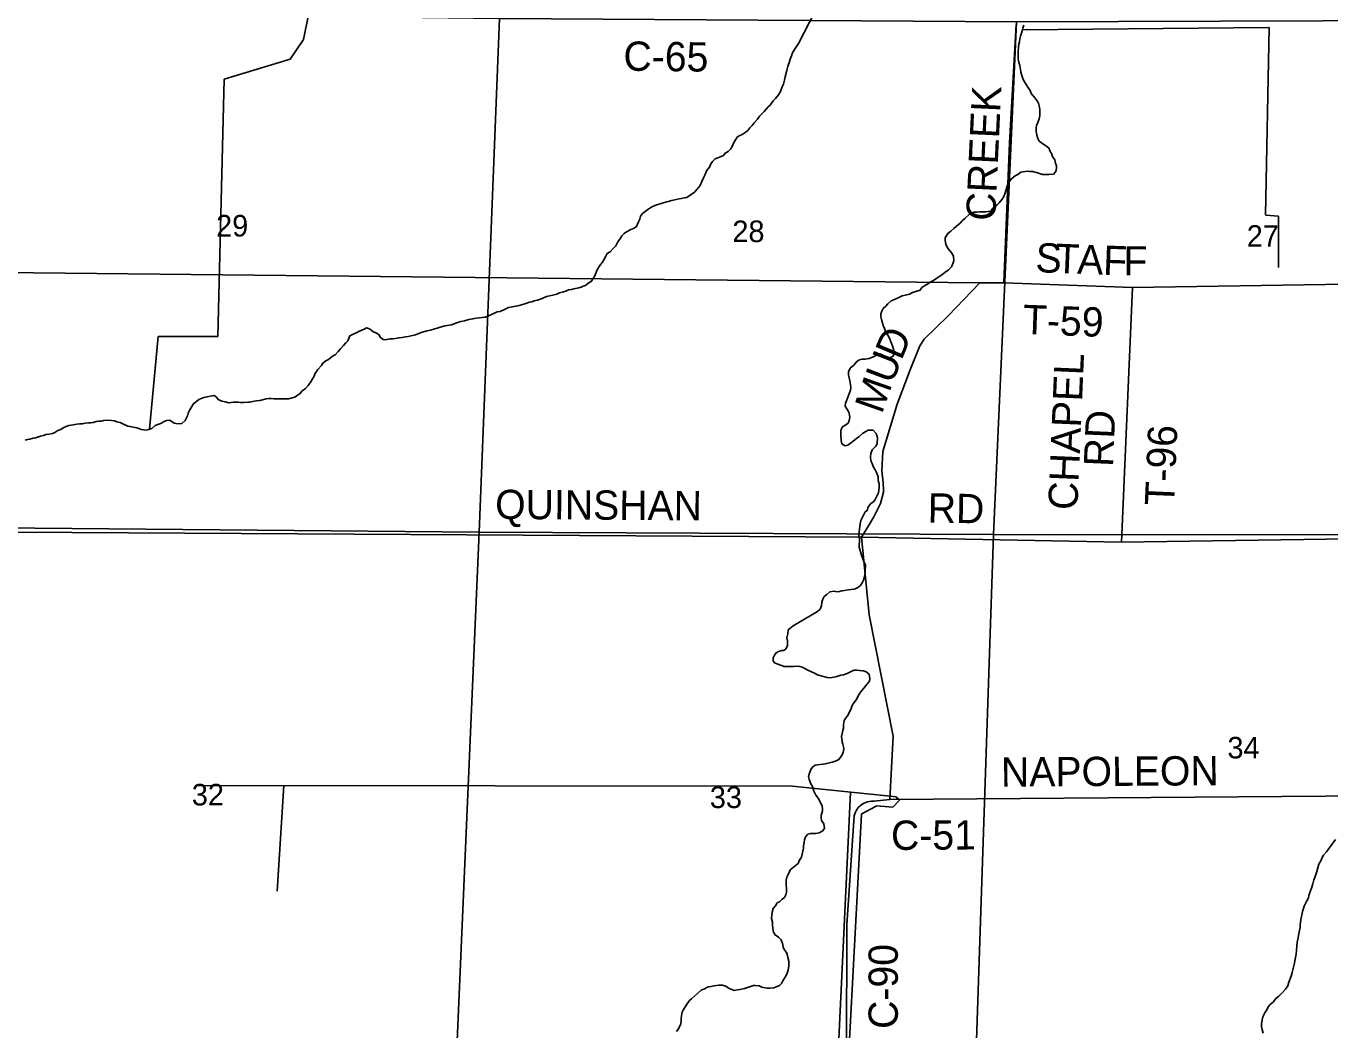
# Model space of a CAD drawing. Extents: x 1588073 to 2013523, y 1090242 to 1357120.
# Drawn here: x 1754621 to 1767971, y 1218338 to 1228620 of the extents above; entities that cross this region are included whole.
import ezdxf

# ---------------------------------------------------------------- set-up
doc = ezdxf.new("R2010")
doc.units = 0
for name, color, linetype in [('GM_X_County_Road', 7, 'Continuous'), ('GM_X_County_Road_Text', 7, 'Continuous'), ('GM_X_Major_River', 7, 'Continuous'), ('GM_X_Minor_River', 7, 'Continuous'), ('GM_X_Section', 7, 'Continuous'), ('GM_X_Section_Text', 7, 'Continuous'), ('GM_X_Township_Road', 7, 'Continuous'), ('GM_X_Township_Road_Text', 7, 'Continuous')]:
    doc.layers.add(name, color=color, linetype=linetype)

msp = doc.modelspace()

# ---------------------------------------------------------------- linework, layer by layer
at = {"layer": 'GM_X_County_Road'}
for points in [[(1764632, 1225988), (1764692, 1227424), (1764760, 1228634)], [(1763023, 1218124), (1763024, 1219413), (1763101, 1220529), (1763110, 1220562), (1763123, 1220588), (1763142, 1220615), (1763162, 1220634), (1763181, 1220649), (1763201, 1220660), (1763238, 1220674), (1763279, 1220680), (1763306, 1220682), (1763464, 1220698), (1763499, 1221347), (1763253, 1222590), (1763176, 1223383), (1763245, 1223501), (1763301, 1223594), (1763369, 1223730), (1763400, 1223844), (1763401, 1223864), (1763398, 1223946), (1763383, 1224065), (1763392, 1224261), (1763539, 1224747), (1763672, 1225100), (1763771, 1225346), (1763818, 1225414), (1764062, 1225652), (1764386, 1225991), (1764632, 1225988)], [(1763464, 1220698), (1769711, 1220744)]]:
    msp.add_lwpolyline(points, dxfattribs=at)
at = {"layer": 'GM_X_Major_River'}
for points in [[(1764837, 1228629), (1764826, 1228599), (1764820, 1228571), (1764814, 1228547), (1764804, 1228517), (1764797, 1228489), (1764793, 1228459), (1764787, 1228433), (1764782, 1228403), (1764778, 1228363), (1764778, 1228329), (1764779, 1228285), (1764785, 1228249), (1764797, 1228217), (1764804, 1228173), (1764808, 1228149)], [(1764808, 1228149), (1764814, 1228122), (1764825, 1228094), (1764835, 1228064), (1764853, 1228032), (1764884, 1227985), (1764902, 1227959), (1764912, 1227929), (1764952, 1227882), (1764971, 1227858), (1764989, 1227830), (1764995, 1227804), (1765001, 1227766), (1765002, 1227734), (1765000, 1227704), (1764994, 1227668), (1764981, 1227632), (1764967, 1227602), (1764963, 1227574), (1764964, 1227542), (1764972, 1227501), (1764982, 1227467), (1764995, 1227441), (1765043, 1227408), (1765069, 1227388), (1765095, 1227366), (1765103, 1227342), (1765120, 1227316), (1765130, 1227283), (1765154, 1227251), (1765162, 1227217), (1765173, 1227187), (1765171, 1227163), (1765165, 1227129), (1765140, 1227103), (1765092, 1227099), (1765054, 1227098), (1765028, 1227098), (1764986, 1227114), (1764930, 1227129), (1764894, 1227129), (1764870, 1227132), (1764832, 1227128), (1764808, 1227122), (1764777, 1227100), (1764749, 1227087), (1764717, 1227061), (1764693, 1227035), (1764674, 1226999), (1764662, 1226971), (1764652, 1226935), (1764643, 1226901), (1764631, 1226875), (1764617, 1226845), (1764586, 1226808), (1764562, 1226786), (1764513, 1226746), (1764499, 1226720), (1764473, 1226720), (1764447, 1226717), (1764383, 1226717), (1764357, 1226714), (1764325, 1226712), (1764284, 1226696), (1764232, 1226649), (1764207, 1226625), (1764185, 1226601), (1764149, 1226571), (1764120, 1226547), (1764090, 1226520), (1764060, 1226496), (1764033, 1226450), (1764031, 1226422), (1764037, 1226384), (1764054, 1226348), (1764084, 1226315), (1764104, 1226291), (1764118, 1226259), (1764119, 1226219), (1764115, 1226193), (1764095, 1226155), (1764064, 1226121), (1764030, 1226095), (1763997, 1226072), (1763945, 1226036), (1763913, 1226014), (1763878, 1225995), (1763850, 1225977), (1763822, 1225961), (1763794, 1225943), (1763775, 1225915), (1763697, 1225892), (1763665, 1225874), (1763639, 1225867), (1763592, 1225857), (1763558, 1225841), (1763514, 1225820), (1763480, 1225804), (1763445, 1225774), (1763423, 1225750), (1763397, 1225727)], [(1763397, 1225727), (1763382, 1225699), (1763372, 1225671), (1763372, 1225643), (1763380, 1225615), (1763385, 1225590), (1763397, 1225554), (1763411, 1225522), (1763420, 1225492), (1763452, 1225443), (1763466, 1225413), (1763476, 1225387), (1763487, 1225361), (1763495, 1225335), (1763505, 1225297), (1763508, 1225272), (1763498, 1225238), (1763464, 1225221), (1763432, 1225217), (1763378, 1225258), (1763342, 1225258), (1763306, 1225236), (1763279, 1225225), (1763255, 1225215), (1763211, 1225209), (1763181, 1225208), (1763153, 1225202), (1763127, 1225184), (1763096, 1225148), (1763058, 1225115), (1763043, 1225077), (1763041, 1225043), (1763049, 1225016), (1763057, 1224986), (1763062, 1224950), (1763066, 1224918), (1763062, 1224892), (1763051, 1224864), (1763043, 1224834), (1763033, 1224810), (1763022, 1224782), (1763010, 1224758), (1763008, 1224728), (1763026, 1224698), (1763047, 1224664), (1763053, 1224635), (1763055, 1224611), (1763049, 1224581), (1763038, 1224553), (1763006, 1224528), (1762980, 1224514), (1762963, 1224482), (1762963, 1224434), (1762966, 1224374), (1762974, 1224340), (1763008, 1224321), (1763034, 1224327), (1763076, 1224357), (1763123, 1224394), (1763147, 1224414), (1763188, 1224450), (1763220, 1224467), (1763244, 1224479), (1763268, 1224481), (1763294, 1224481), (1763326, 1224448), (1763340, 1224406), (1763335, 1224340), (1763321, 1224316), (1763284, 1224280), (1763272, 1224242), (1763267, 1224208), (1763271, 1224166), (1763285, 1224138), (1763298, 1224102), (1763316, 1224076), (1763332, 1224041), (1763344, 1224001), (1763347, 1223965), (1763357, 1223931), (1763357, 1223899), (1763352, 1223863), (1763348, 1223839), (1763336, 1223813), (1763315, 1223771), (1763297, 1223747), (1763269, 1223731), (1763240, 1223689), (1763236, 1223661), (1763212, 1223644), (1763191, 1223602), (1763169, 1223554), (1763160, 1223520), (1763158, 1223496), (1763154, 1223466), (1763149, 1223404), (1763153, 1223368), (1763152, 1223283), (1763175, 1223199), (1763199, 1223135), (1763216, 1223102)], [(1763216, 1223102), (1763214, 1223044), (1763212, 1223018), (1763205, 1222982), (1763195, 1222944), (1763182, 1222918), (1763164, 1222888), (1763128, 1222861), (1763100, 1222853), (1763069, 1222847), (1763037, 1222845), (1763001, 1222840), (1762975, 1222836), (1762949, 1222828), (1762921, 1222826), (1762895, 1222831), (1762851, 1222825), (1762820, 1222799), (1762794, 1222776), (1762778, 1222748), (1762769, 1222718), (1762765, 1222680), (1762751, 1222648), (1762724, 1222624), (1762477, 1222477)], [(1762477, 1222477), (1762425, 1222436), (1762419, 1222396), (1762411, 1222352), (1762416, 1222324), (1762418, 1222298), (1762416, 1222274), (1762404, 1222244), (1762380, 1222225), (1762358, 1222223), (1762324, 1222213), (1762300, 1222201), (1762284, 1222177), (1762272, 1222149), (1762270, 1222119), (1762284, 1222097), (1762310, 1222087), (1762334, 1222077), (1762358, 1222071), (1762380, 1222061), (1762478, 1222061)], [(1762478, 1222061), (1762516, 1222063), (1762542, 1222060), (1762568, 1222054), (1762596, 1222040), (1762624, 1222024), (1762664, 1222007), (1762694, 1221993), (1762726, 1221974), (1762772, 1221960), (1762800, 1221954), (1762824, 1221949), (1762854, 1221945), (1762896, 1221951), (1762924, 1221958), (1762963, 1221970), (1762991, 1221976), (1763027, 1221988), (1763075, 1222011), (1763101, 1222023), (1763127, 1222023), (1763154, 1222020), (1763192, 1222014), (1763224, 1222004), (1763253, 1221981), (1763261, 1221935), (1763257, 1221909), (1763224, 1221869), (1763198, 1221837), (1763178, 1221814), (1763157, 1221786), (1763137, 1221754), (1763127, 1221728), (1763100, 1221690), (1763084, 1221666), (1763067, 1221624), (1763053, 1221592), (1763033, 1221556), (1763014, 1221533), (1762996, 1221507), (1762992, 1221467), (1762991, 1221427), (1762985, 1221403), (1762977, 1221375), (1762970, 1221343), (1762972, 1221318), (1762978, 1221288), (1762984, 1221264), (1762989, 1221238), (1762993, 1221214), (1762987, 1221178), (1762977, 1221154), (1762942, 1221108), (1762914, 1221095), (1762876, 1221081), (1762849, 1221075), (1762821, 1221065), (1762785, 1221060), (1762751, 1221056), (1762725, 1221054), (1762701, 1221048), (1762673, 1221029), (1762656, 1221005), (1762642, 1220967), (1762634, 1220935), (1762639, 1220905), (1762653, 1220865), (1762673, 1220830), (1762688, 1220784), (1762708, 1220742), (1762730, 1220713), (1762757, 1220659), (1762773, 1220631), (1762777, 1220607), (1762774, 1220583), (1762762, 1220535), (1762762, 1220511), (1762767, 1220483), (1762791, 1220450), (1762797, 1220404), (1762780, 1220378), (1762742, 1220358), (1762706, 1220351), (1762682, 1220351), (1762654, 1220349), (1762626, 1220344), (1762601, 1220314), (1762591, 1220284), (1762587, 1220256), (1762580, 1220222), (1762580, 1220198), (1762568, 1220138), (1762559, 1220108), (1762541, 1220076), (1762531, 1220052), (1762530, 1220047)], [(1762530, 1220047), (1762445, 1219979)], [(1762445, 1219979), (1762440, 1219966), (1762426, 1219936), (1762412, 1219903), (1762402, 1219871), (1762402, 1219823), (1762406, 1219783), (1762406, 1219747), (1762401, 1219721), (1762385, 1219695), (1762361, 1219677), (1762337, 1219651), (1762313, 1219638), (1762295, 1219608), (1762271, 1219582), (1762261, 1219544), (1762257, 1219514), (1762255, 1219480), (1762263, 1219440), (1762263, 1219416), (1762267, 1219372), (1762275, 1219338), (1762291, 1219311), (1762326, 1219288), (1762354, 1219260), (1762368, 1219213), (1762374, 1219181), (1762386, 1219159), (1762410, 1219123), (1762418, 1219101), (1762422, 1219079), (1762430, 1219043), (1762432, 1219021), (1762431, 1218995), (1762425, 1218951), (1762415, 1218919), (1762405, 1218895), (1762387, 1218869), (1762371, 1218842), (1762357, 1218812), (1762335, 1218792), (1762311, 1218782), (1762277, 1218768), (1762237, 1218764), (1762211, 1218764), (1762187, 1218770), (1762155, 1218776), (1762127, 1218788), (1762091, 1218794), (1762069, 1218791), (1762047, 1218785), (1762007, 1218773), (1761978, 1218763), (1761928, 1218753), (1761906, 1218749), (1761872, 1218743), (1761848, 1218753), (1761820, 1218763), (1761786, 1218787), (1761748, 1218795), (1761716, 1218797), (1761664, 1218788), (1761634, 1218784), (1761606, 1218780), (1761562, 1218756), (1761538, 1218748), (1761496, 1218712), (1761466, 1218682), (1761436, 1218657), (1761414, 1218639), (1761382, 1218595), (1761352, 1218547), (1761338, 1218521), (1761332, 1218483), (1761330, 1218461), (1761330, 1218436), (1761326, 1218400), (1761313, 1218370), (1761299, 1218344), (1761281, 1218322)]]:
    msp.add_lwpolyline(points, dxfattribs=at)
at = {"layer": 'GM_X_Minor_River'}
for p, q in [((1757461, 1228482), (1757515, 1228752)), ((1764825, 1228582), (1767346, 1228605)), ((1767350, 1228605), (1767312, 1226686)), ((1767346, 1228605), (1767350, 1228605)), ((1757326, 1228279), (1757461, 1228482)), ((1757461, 1228482), (1757461, 1228482)), ((1756649, 1228076), (1757326, 1228279)), ((1757326, 1228279), (1757326, 1228279)), ((1756583, 1225439), (1756649, 1228076)), ((1756649, 1228076), (1756649, 1228076)), ((1767312, 1226686), (1767314, 1226684)), ((1767314, 1226684), (1767445, 1226672)), ((1767445, 1226672), (1767445, 1226147)), ((1755886, 1224491), (1755974, 1225439)), ((1755974, 1225439), (1755974, 1225439)), ((1755974, 1225439), (1756583, 1225439)), ((1756583, 1225439), (1756583, 1225439)), ((1762468, 1220836), (1756381, 1220841)), ((1757260, 1220841), (1757193, 1219759)), ((1762468, 1220833), (1763532, 1220724)), ((1763061, 1220770), (1762940, 1218172)), ((1763565, 1220690), (1763495, 1220618)), ((1763531, 1220722), (1763568, 1220690)), ((1763175, 1220546), (1763048, 1218174)), ((1763325, 1220630), (1763173, 1220546)), ((1763173, 1220546), (1763175, 1220546)), ((1763330, 1220635), (1763325, 1220630)), ((1763325, 1220630), (1763325, 1220630)), ((1763329, 1220632), (1763495, 1220618))]:
    msp.add_line(p, q, dxfattribs=at)
for points in [[(1762947, 1228896), (1762698, 1228764), (1762531, 1228440)], [(1762531, 1228440), (1762489, 1228378), (1762469, 1228344), (1762457, 1228314), (1762445, 1228280), (1762434, 1228242), (1762420, 1228210), (1762412, 1228165), (1762394, 1228099), (1762386, 1228067), (1762376, 1228025), (1762364, 1227997), (1762346, 1227951), (1762324, 1227915), (1762294, 1227878), (1762272, 1227854), (1762240, 1227810), (1762218, 1227792), (1762179, 1227744), (1762131, 1227695), (1762109, 1227665), (1762077, 1227629), (1762057, 1227601), (1762033, 1227577), (1762011, 1227551), (1761983, 1227531), (1761953, 1227510), (1761923, 1227496), (1761901, 1227482), (1761885, 1227456), (1761865, 1227420), (1761851, 1227386), (1761833, 1227360), (1761809, 1227334), (1761779, 1227319), (1761761, 1227295), (1761739, 1227283), (1761703, 1227269), (1761675, 1227259), (1761649, 1227233), (1761631, 1227207), (1761619, 1227175), (1761589, 1227138), (1761575, 1227100), (1761557, 1227066), (1761541, 1227028), (1761522, 1226988), (1761490, 1226946), (1761464, 1226917), (1761432, 1226895), (1761386, 1226865), (1761360, 1226859), (1761330, 1226853), (1761308, 1226849), (1761276, 1226843), (1761232, 1226833), (1761157, 1226814), (1761135, 1226806), (1761069, 1226784), (1761029, 1226768), (1760987, 1226740), (1760961, 1226720), (1760933, 1226699), (1760913, 1226671), (1760906, 1226643), (1760892, 1226613), (1760872, 1226565), (1760846, 1226549), (1760812, 1226537), (1760770, 1226512), (1760746, 1226494), (1760722, 1226470), (1760708, 1226446), (1760680, 1226408), (1760658, 1226370), (1760630, 1226338), (1760602, 1226307), (1760572, 1226291), (1760558, 1226263), (1760540, 1226233), (1760524, 1226203), (1760506, 1226181), (1760490, 1226157), (1760472, 1226131), (1760462, 1226106), (1760444, 1226060), (1760426, 1226034), (1760407, 1226004), (1760377, 1225986), (1760349, 1225962), (1760325, 1225954), (1760303, 1225946), (1760279, 1225938), (1760228, 1225929), (1760206, 1225923), (1760176, 1225917), (1760146, 1225903), (1760122, 1225897), (1760084, 1225887), (1760054, 1225873), (1760014, 1225863)], [(1760014, 1225863), (1759950, 1225848), (1759906, 1225828), (1759858, 1225812), (1759824, 1225804), (1759798, 1225796), (1759776, 1225790), (1759738, 1225778), (1759694, 1225765), (1759670, 1225759), (1759636, 1225749), (1759598, 1225745), (1759562, 1225737), (1759528, 1225721), (1759474, 1225697), (1759444, 1225691), (1759380, 1225662), (1759320, 1225638), (1759292, 1225634), (1759260, 1225630), (1759230, 1225628), (1759194, 1225622), (1759154, 1225614), (1759110, 1225601), (1759074, 1225593), (1759050, 1225587), (1758978, 1225561), (1758907, 1225549), (1758851, 1225532), (1758785, 1225512), (1758763, 1225506), (1758727, 1225498), (1758667, 1225482), (1758607, 1225458), (1758563, 1225447), (1758533, 1225439), (1758505, 1225435), (1758473, 1225431), (1758439, 1225425), (1758405, 1225421), (1758377, 1225417), (1758345, 1225415), (1758301, 1225407), (1758277, 1225409), (1758245, 1225432), (1758235, 1225457), (1758209, 1225474), (1758173, 1225490), (1758138, 1225518), (1758106, 1225528), (1758084, 1225516), (1758040, 1225498), (1758000, 1225476), (1757962, 1225460), (1757936, 1225446), (1757916, 1225397), (1757896, 1225375), (1757870, 1225349), (1757840, 1225313), (1757817, 1225285), (1757785, 1225253), (1757759, 1225237), (1757717, 1225204), (1757691, 1225190), (1757659, 1225168), (1757647, 1225142), (1757609, 1225102), (1757593, 1225080), (1757579, 1225056), (1757569, 1225034), (1757555, 1225005), (1757537, 1224975), (1757509, 1224939), (1757481, 1224907), (1757445, 1224879), (1757427, 1224855), (1757401, 1224839), (1757371, 1224818), (1757309, 1224802), (1757257, 1224800), (1757205, 1224802), (1757161, 1224800), (1757131, 1224804), (1757105, 1224804), (1757079, 1224800), (1757015, 1224783), (1756979, 1224781), (1756957, 1224777), (1756913, 1224767), (1756891, 1224767), (1756848, 1224765), (1756818, 1224763), (1756792, 1224767), (1756768, 1224767), (1756742, 1224767), (1756720, 1224764), (1756698, 1224760), (1756660, 1224770), (1756624, 1224776), (1756588, 1224794), (1756570, 1224820)], [(1756570, 1224820), (1756546, 1224836), (1756506, 1224830), (1756476, 1224822), (1756442, 1224814), (1756390, 1224796), (1756332, 1224747), (1756318, 1224723), (1756296, 1224689), (1756282, 1224655), (1756274, 1224629), (1756250, 1224579), (1756214, 1224548), (1756172, 1224546), (1756138, 1224554), (1756094, 1224582), (1756060, 1224578), (1756028, 1224566), (1756006, 1224554), (1755980, 1224542), (1755944, 1224530), (1755908, 1224499), (1755878, 1224487), (1755850, 1224481), (1755802, 1224489), (1755756, 1224503), (1755685, 1224517), (1755661, 1224523), (1755613, 1224547), (1755585, 1224559), (1755549, 1224567), (1755527, 1224577), (1755495, 1224579), (1755459, 1224582), (1755415, 1224580), (1755391, 1224574), (1755365, 1224572), (1755339, 1224568), (1755309, 1224558), (1755283, 1224556), (1755259, 1224556), (1755227, 1224554), (1755197, 1224546), (1755169, 1224544), (1755142, 1224543), (1755084, 1224533), (1755058, 1224527), (1755030, 1224517), (1755000, 1224503), (1754976, 1224489), (1754946, 1224477), (1754914, 1224457), (1754892, 1224448), (1754854, 1224440), (1754822, 1224436), (1754800, 1224426), (1754770, 1224418), (1754748, 1224414), (1754718, 1224402), (1754692, 1224398), (1754658, 1224390), (1754634, 1224386), (1754612, 1224378)], [(1768030, 1220287), (1767953, 1220187), (1767936, 1220161), (1767906, 1220129), (1767892, 1220104), (1767882, 1220076), (1767857, 1220036), (1767849, 1219998), (1767838, 1219960), (1767818, 1219898), (1767807, 1219874), (1767797, 1219834), (1767787, 1219800), (1767774, 1219762), (1767754, 1219714), (1767751, 1219690), (1767735, 1219660), (1767708, 1219604), (1767702, 1219580), (1767690, 1219550), (1767679, 1219500), (1767675, 1219470), (1767668, 1219412), (1767666, 1219388), (1767658, 1219342), (1767651, 1219306), (1767647, 1219282), (1767635, 1219236), (1767632, 1219200), (1767630, 1219152), (1767625, 1219112), (1767613, 1219046), (1767608, 1219022), (1767585, 1218926), (1767575, 1218888), (1767552, 1218828), (1767540, 1218788), (1767516, 1218754), (1767481, 1218716), (1767449, 1218685), (1767418, 1218661)], [(1767418, 1218661), (1767392, 1218627), (1767360, 1218599), (1767339, 1218575), (1767327, 1218545), (1767309, 1218518), (1767286, 1218472), (1767278, 1218442), (1767272, 1218398), (1767271, 1218372), (1767277, 1218343), (1767289, 1218305)]]:
    msp.add_lwpolyline(points, dxfattribs=at)
at = {"layer": 'GM_X_Section'}
for points in [[(1754180, 1228767), (1759470, 1228698), (1759261, 1223437), (1753948, 1223482)], [(1764763, 1228664), (1764527, 1223413), (1759261, 1223437), (1759470, 1228698)], [(1764763, 1228664), (1769984, 1228681), (1769806, 1223409), (1764527, 1223413)], [(1753948, 1223482), (1759261, 1223437), (1759031, 1218148), (1758837, 1218150), (1753721, 1218175)], [(1759261, 1223437), (1764527, 1223413), (1764350, 1218132), (1764126, 1218139), (1759031, 1218148)], [(1769806, 1223409), (1769616, 1218140), (1769462, 1218143), (1764350, 1218132), (1764527, 1223413)]]:
    msp.add_lwpolyline(points, close=True, dxfattribs=at)
at = {"layer": 'GM_X_Township_Road'}
for points in [[(1754049, 1226100), (1764386, 1225991)], [(1764632, 1225988), (1765949, 1225943), (1769901, 1226003)], [(1765912, 1225073), (1765912, 1225073), (1765949, 1225943)], [(1765837, 1223334), (1765912, 1225073)], [(1753933, 1223441), (1763176, 1223383)], [(1763176, 1223383), (1765837, 1223334), (1769803, 1223393)]]:
    msp.add_lwpolyline(points, dxfattribs=at)

# ---------------------------------------------------------------- texts
at = {"layer": 'GM_X_County_Road_Text'}
for s, rotation, p in [('C-65', 359.3142, (1760736, 1228163)), ('CREEK', 87.3691, (1764544, 1226620)), ('D', 67.0858, (1763583, 1225187)), ('U', 69.0685, (1763490, 1224943)), ('M', 70.7109, (1763383, 1224638)), ('NAPOLEON', 0.3828, (1764604, 1220829)), ('C-51', 0.3429, (1763478, 1220181)), ('C-90', 90, (1763547, 1218348))]:
    msp.add_text(s, height=300, rotation=rotation, dxfattribs=at).set_placement(p)
at = {"layer": 'GM_X_Section_Text'}
for s, p in [('29', (1756567, 1226464)), ('28', (1761853, 1226407)), ('27', (1767120, 1226359)), ('34', (1766922, 1221118)), ('32', (1756318, 1220637)), ('33', (1761622, 1220610))]:
    msp.add_text(s, height=221, rotation=0, dxfattribs=at).set_placement(p)
at = {"layer": 'GM_X_Township_Road_Text'}
for s, rotation, p in [('S', 357.7282, (1764953, 1226100)), ('T', 357.7304, (1765155, 1226092)), ('A', 357.7299, (1765380, 1226083)), ('F', 357.9216, (1765645, 1226073)), ('F', 359.8112, (1765858, 1226065)), ('T-59', 357.8788, (1764824, 1225466)), ('CHAPEL', 87.5258, (1765385, 1223658)), ('RD', 87.5332, (1765750, 1224101)), ('T-96', 87.5258, (1766375, 1223703)), ('QUINSHAN', 359.6048, (1759423, 1223571)), ('RD', 359.0118, (1763851, 1223535))]:
    msp.add_text(s, height=300, rotation=rotation, dxfattribs=at).set_placement(p)

doc.saveas('drawing.dxf')
